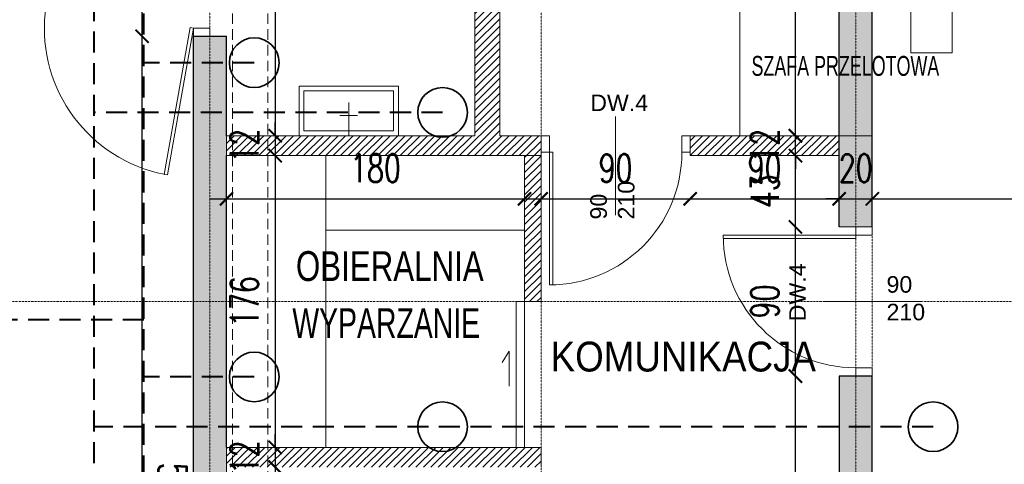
# Model space of a CAD drawing. Header units: millimetres. Extents: x -115268 to 140687, y -37779 to 24471.
# Tile 272 of 311: x 53176 to 53770, y 16337 to 16605. Entities that reach past the tile are written whole.
import ezdxf
from ezdxf.enums import TextEntityAlignment as Align

# ---------------------------------------------------------------- set-up
doc = ezdxf.new("R2010")
doc.units = ezdxf.units.MM
doc.header["$PDMODE"] = 2
doc.header["$PDSIZE"] = 1
for name, pattern in [('AUSGEZOGEN', [0]), ('DASHDOT', [1, 0.5, -0.25, 0, -0.25]), ('DASHED', [19.05, 12.7, -6.35])]:
    doc.linetypes.add(name, pattern=pattern)
doc.layers.get('0').update_dxf_attribs({"lineweight": 9})
for name, color, linetype, lineweight in [('A opis', 1, 'Continuous', 13), ('A stolarka', 4, 'Continuous', 9), ('A wyp ruchome', 253, 'Continuous', 9), ('A_HATCH', 8, 'Continuous', 9), ('A_KONSTRUKCJA', 3, 'Continuous', 25), ('A_OSIE', 1, 'DASHDOT', 9), ('A_PRZERYW', 8, 'DASHED', 9), ('\x9dciany', 7, 'Continuous', 9)]:
    doc.layers.add(name, color=color, linetype=linetype, lineweight=lineweight)
doc.layers.add('A_WYMIAR', color=253, linetype='Continuous', lineweight=5, transparency=0.2)
doc.styles.add('Arial', font='arial.ttf')
doc.styles.add('Arial CE', font='arial.ttf')
doc.styles.add('romans 1-100', font='romans.shx', dxfattribs={"width": 0.7, "height": 17})
doc.dimstyles.new('___SKALA_1_100', dxfattribs={"dimscale": 10, "dimtxt": 17, "dimasz": 0.8, "dimexe": 2, "dimexo": 2, "dimgap": 1, "dimtad": 1, "dimdec": 4, "dimrnd": 0.5, "dimdsep": 46, "dimtxsty": 'romans 1-100', "dimblk": 'ARCHTICK', "dimcen": 0.1, "dimdle": 1, "dimse1": 1, "dimse2": 1, "dimadec": 0, "dimazin": 0, "dimtfac": 1, "dimtdec": 4, "dimtix": 1, "dimtmove": 0, "dimatfit": 3, "dimldrblk": 'ARCHTICK', "dimfxl": 6, "dimfxlon": 1, "dimtolj": 1, "dimarcsym": 0})
pattern_1 = [(45, (-510.266, 22667.5864), (-4.49012806, 4.49012806), []), (45, (-505.7756, 22667.5864), (-4.49012806, 4.49012806), [3.175, -1.5875])]

# ---------------------------------------------------------------- blocks, each defined once
blk = doc.blocks.new('AnonymMegaMac_nNn024')
at = {"layer": 'A stolarka', "color": 3, "linetype": 'AUSGEZOGEN', "lineweight": 0}
blk.add_line((39490.27, -8617.11), (39490.27, -8602.11), dxfattribs=at)
at = {"layer": 'A stolarka', "color": 7, "linetype": 'AUSGEZOGEN', "lineweight": 0}
for points in [[(39445.27, -8604.61), (39450.27, -8604.61), (39450.27, -8614.61), (39445.27, -8614.61)], [(39530.27, -8604.61), (39535.27, -8604.61), (39535.27, -8614.61), (39530.27, -8614.61)], [(39450.27, -8614.61), (39452.27, -8614.61), (39452.27, -8694.61), (39450.27, -8694.61)]]:
    blk.add_lwpolyline(points, close=True, dxfattribs=at)
at = {"layer": 'A stolarka', "color": 8, "linetype": 'AUSGEZOGEN', "lineweight": 0}
blk.add_arc((39450.27, -8614.61), 80, 270, 0, dxfattribs=at)
blk = doc.blocks.new('AnonymMegaMac_nNn025')
at = {"layer": 'A stolarka', "color": 3, "linetype": 'AUSGEZOGEN', "lineweight": 0}
blk.add_line((39632.77, -8704.61), (39647.77, -8704.61), dxfattribs=at)
at = {"layer": 'A stolarka', "color": 7, "linetype": 'AUSGEZOGEN', "lineweight": 0}
for points in [[(39645.27, -8659.61), (39645.27, -8664.61), (39635.27, -8664.61), (39635.27, -8659.61)], [(39635.27, -8664.61), (39635.27, -8666.61), (39555.27, -8666.61), (39555.27, -8664.61)], [(39645.27, -8744.61), (39645.27, -8749.61), (39635.27, -8749.61), (39635.27, -8744.61)]]:
    blk.add_lwpolyline(points, close=True, dxfattribs=at)
at = {"layer": 'A stolarka', "color": 8, "linetype": 'AUSGEZOGEN', "lineweight": 0}
blk.add_arc((39635.27, -8664.61), 80, 180, 270, dxfattribs=at)
blk = doc.blocks.new('AnonymMegaMac_nNn060')
at = {"layer": 'A stolarka', "color": 3, "linetype": 'AUSGEZOGEN', "lineweight": 0}
blk.add_line((39232.77, -8494.61), (39247.77, -8494.61), dxfattribs=at)
at = {"layer": 'A stolarka', "color": 7, "linetype": 'AUSGEZOGEN', "lineweight": 0}
for points in [[(39245.27, -8449.61), (39245.27, -8444.61), (39235.27, -8444.61), (39235.27, -8449.61)], [(39235.27, -8539.61), (39233.3, -8539.26), (39217.67, -8627.9), (39219.64, -8628.24)], [(39245.27, -8544.61), (39245.27, -8539.61), (39235.27, -8539.61), (39235.27, -8544.61)]]:
    blk.add_lwpolyline(points, close=True, dxfattribs=at)
at = {"layer": 'A stolarka', "color": 8, "linetype": 'AUSGEZOGEN', "lineweight": 0}
blk.add_arc((39235.27, -8539.61), 90, 90, 258.72666, dxfattribs=at)
blk = doc.blocks.new('bateria_nNn062')
at = {"layer": 'A wyp ruchome', "color": 8, "linetype": 'AUSGEZOGEN', "lineweight": 0}
for points in [[(39329.06, -8604.61), (39329.06, -8584.61)], [(39323.67, -8592.3), (39334.44, -8592.3)]]:
    blk.add_lwpolyline(points, dxfattribs=at)
blk = doc.blocks.new('bateria1_nNn061')
blk.add_blockref('bateria_nNn062', (0, 0))
blk = doc.blocks.new('_ArchTick')
at = {"color": 0, "linetype": 'ByBlock', "const_width": 0.15}
blk.add_lwpolyline([(-0.5, -0.5), (0.5, 0.5)], dxfattribs=at)
blk = doc.blocks.new('*D933')
at = {"layer": 'A_WYMIAR', "color": 0, "lineweight": -2, "transparency": 16777216}
blk.add_line((51670.47, 15538.3), (54060.47, 15538.3), dxfattribs=at)
at = {"layer": 'Defpoints', "color": 0, "transparency": 16777216}
for p in [(51680.47, 18229.55), (54050.47, 16629.55), (54050.47, 15538.3)]:
    blk.add_point(p, dxfattribs=at)
at = {"layer": 'A_WYMIAR', "color": 0, "lineweight": -2, "transparency": 16777216, "xscale": 8, "yscale": 8, "zscale": 8, "rotation": 180}
blk.add_blockref('_ArchTick', (51680.47, 15538.3), dxfattribs=at)
at = {"layer": 'A_WYMIAR', "color": 0, "lineweight": -2, "transparency": 16777216, "xscale": 8, "yscale": 8, "zscale": 8}
blk.add_blockref('_ArchTick', (54050.47, 15538.3), dxfattribs=at)
at = {"layer": 'A_WYMIAR', "color": 0, "transparency": 16777216, "insert": (52865.47, 15556.8), "char_height": 17, "attachment_point": 5, "style": 'romans 1-100'}
blk.add_mtext('\\A1;2370', dxfattribs=at)
blk = doc.blocks.new('*D1006')
at = {"layer": 'A_WYMIAR', "color": 0, "lineweight": -2, "transparency": 16777216}
blk.add_line((53329.9, 16845.24), (53329.9, 16525.24), dxfattribs=at)
at = {"layer": 'Defpoints', "color": 0, "transparency": 16777216}
for p in [(53329.84, 16835.24), (53329.84, 16535.24), (53329.9, 16535.24)]:
    blk.add_point(p, dxfattribs=at)
at = {"layer": 'A_WYMIAR', "color": 0, "lineweight": -2, "transparency": 16777216, "xscale": 8, "yscale": 8, "zscale": 8}
for p, rotation in [((53329.9, 16835.24), 90), ((53329.9, 16535.24), 270)]:
    blk.add_blockref('_ArchTick', p, dxfattribs=dict(at, rotation=rotation))
at = {"layer": 'A_WYMIAR', "color": 0, "transparency": 16777216, "insert": (53311.4, 16685.24), "char_height": 17, "attachment_point": 5, "rotation": 90, "style": 'romans 1-100'}
blk.add_mtext('\\A1;300', dxfattribs=at)
blk = doc.blocks.new('*D1007')
at = {"layer": 'A_WYMIAR', "color": 0, "lineweight": -2, "transparency": 16777216}
for p, q in [((53329.9, 16535.24), (53329.9, 16543.24)), ((53329.9, 16535.24), (53329.9, 16523.24)), ((53329.9, 16523.24), (53329.9, 16515.24))]:
    blk.add_line(p, q, dxfattribs=at)
at = {"layer": 'Defpoints', "color": 0, "transparency": 16777216}
for p in [(53329.84, 16535.24), (53329.84, 16523.24), (53329.9, 16523.24)]:
    blk.add_point(p, dxfattribs=at)
at = {"layer": 'A_WYMIAR', "color": 0, "lineweight": -2, "transparency": 16777216, "xscale": 8, "yscale": 8, "zscale": 8}
for p, rotation in [((53329.9, 16535.24), 270), ((53329.9, 16523.24), 90)]:
    blk.add_blockref('_ArchTick', p, dxfattribs=dict(at, rotation=rotation))
at = {"layer": 'A_WYMIAR', "color": 0, "transparency": 16777216, "insert": (53311.4, 16529.24), "char_height": 17, "attachment_point": 5, "rotation": 90, "style": 'romans 1-100'}
blk.add_mtext('\\A1;12', dxfattribs=at)
blk = doc.blocks.new('*D1008')
at = {"layer": 'A_WYMIAR', "color": 0, "lineweight": -2, "transparency": 16777216}
blk.add_line((53329.9, 16533.24), (53329.9, 16337.24), dxfattribs=at)
at = {"layer": 'Defpoints', "color": 0, "transparency": 16777216}
for p in [(53329.84, 16523.24), (53329.84, 16347.24), (53329.9, 16347.24)]:
    blk.add_point(p, dxfattribs=at)
at = {"layer": 'A_WYMIAR', "color": 0, "lineweight": -2, "transparency": 16777216, "xscale": 8, "yscale": 8, "zscale": 8}
for p, rotation in [((53329.9, 16523.24), 90), ((53329.9, 16347.24), 270)]:
    blk.add_blockref('_ArchTick', p, dxfattribs=dict(at, rotation=rotation))
at = {"layer": 'A_WYMIAR', "color": 0, "transparency": 16777216, "insert": (53311.4, 16435.24), "char_height": 17, "attachment_point": 5, "rotation": 90, "style": 'romans 1-100'}
blk.add_mtext('\\A1;176', dxfattribs=at)
blk = doc.blocks.new('*D1009')
at = {"layer": 'A_WYMIAR', "color": 0, "lineweight": -2, "transparency": 16777216}
for p, q in [((53329.9, 16347.24), (53329.9, 16355.24)), ((53329.9, 16347.24), (53329.9, 16335.24)), ((53329.9, 16335.24), (53329.9, 16327.24))]:
    blk.add_line(p, q, dxfattribs=at)
at = {"layer": 'Defpoints', "color": 0, "transparency": 16777216}
for p in [(53329.84, 16347.24), (53329.84, 16335.24), (53329.9, 16335.24)]:
    blk.add_point(p, dxfattribs=at)
at = {"layer": 'A_WYMIAR', "color": 0, "lineweight": -2, "transparency": 16777216, "xscale": 8, "yscale": 8, "zscale": 8}
for p, rotation in [((53329.9, 16347.24), 270), ((53329.9, 16335.24), 90)]:
    blk.add_blockref('_ArchTick', p, dxfattribs=dict(at, rotation=rotation))
at = {"layer": 'A_WYMIAR', "color": 0, "transparency": 16777216, "insert": (53311.4, 16341.24), "char_height": 17, "attachment_point": 5, "rotation": 90, "style": 'romans 1-100'}
blk.add_mtext('\\A1;12', dxfattribs=at)
blk = doc.blocks.new('*D1010')
at = {"layer": 'A_WYMIAR', "color": 0, "lineweight": -2, "transparency": 16777216}
blk.add_line((53329.9, 16345.24), (53329.9, 16065.24), dxfattribs=at)
at = {"layer": 'Defpoints', "color": 0, "transparency": 16777216}
for p in [(53329.84, 16335.24), (53325.47, 16075.24), (53329.9, 16075.24)]:
    blk.add_point(p, dxfattribs=at)
at = {"layer": 'A_WYMIAR', "color": 0, "lineweight": -2, "transparency": 16777216, "xscale": 8, "yscale": 8, "zscale": 8}
for p, rotation in [((53329.9, 16335.24), 90), ((53329.9, 16075.24), 270)]:
    blk.add_blockref('_ArchTick', p, dxfattribs=dict(at, rotation=rotation))
at = {"layer": 'A_WYMIAR', "color": 0, "transparency": 16777216, "insert": (53311.4, 16205.24), "char_height": 17, "attachment_point": 5, "rotation": 90, "style": 'romans 1-100'}
blk.add_mtext('\\A1;260', dxfattribs=at)
blk = doc.blocks.new('*D1099')
at = {"layer": 'A_WYMIAR', "color": 0, "lineweight": -2, "transparency": 16777216}
blk.add_line((53290.47, 16497.18), (53490.47, 16497.18), dxfattribs=at)
at = {"layer": 'Defpoints', "color": 0, "transparency": 16777216}
for p in [(53300.47, 16497.18), (53480.47, 16497.18), (53480.47, 16497.18)]:
    blk.add_point(p, dxfattribs=at)
at = {"layer": 'A_WYMIAR', "color": 0, "lineweight": -2, "transparency": 16777216, "xscale": 8, "yscale": 8, "zscale": 8, "rotation": 180}
blk.add_blockref('_ArchTick', (53300.47, 16497.18), dxfattribs=at)
at = {"layer": 'A_WYMIAR', "color": 0, "lineweight": -2, "transparency": 16777216, "xscale": 8, "yscale": 8, "zscale": 8}
blk.add_blockref('_ArchTick', (53480.47, 16497.18), dxfattribs=at)
at = {"layer": 'A_WYMIAR', "color": 0, "transparency": 16777216, "insert": (53390.47, 16515.68), "char_height": 17, "attachment_point": 5, "style": 'romans 1-100'}
blk.add_mtext('\\A1;180', dxfattribs=at)
blk = doc.blocks.new('*D1100')
at = {"layer": 'A_WYMIAR', "color": 0, "lineweight": -2, "transparency": 16777216}
blk.add_line((53480.47, 16497.18), (53590.47, 16497.18), dxfattribs=at)
at = {"layer": 'Defpoints', "color": 0, "transparency": 16777216}
for p in [(53580.47, 16523.24), (53490.47, 16497.18), (53580.47, 16497.18)]:
    blk.add_point(p, dxfattribs=at)
at = {"layer": 'A_WYMIAR', "color": 0, "lineweight": -2, "transparency": 16777216, "xscale": 8, "yscale": 8, "zscale": 8, "rotation": 180}
blk.add_blockref('_ArchTick', (53490.47, 16497.18), dxfattribs=at)
at = {"layer": 'A_WYMIAR', "color": 0, "lineweight": -2, "transparency": 16777216, "xscale": 8, "yscale": 8, "zscale": 8}
blk.add_blockref('_ArchTick', (53580.47, 16497.18), dxfattribs=at)
at = {"layer": 'A_WYMIAR', "color": 0, "transparency": 16777216, "insert": (53535.47, 16515.68), "char_height": 17, "attachment_point": 5, "style": 'romans 1-100'}
blk.add_mtext('\\A1;90', dxfattribs=at)
blk = doc.blocks.new('*D1101')
at = {"layer": 'A_WYMIAR', "color": 0, "lineweight": -2, "transparency": 16777216}
blk.add_line((53570.47, 16497.18), (53680.47, 16497.18), dxfattribs=at)
at = {"layer": 'Defpoints', "color": 0, "transparency": 16777216}
for p in [(53580.47, 16523.24), (53670.47, 16523.24), (53670.47, 16497.18)]:
    blk.add_point(p, dxfattribs=at)
at = {"layer": 'A_WYMIAR', "color": 0, "lineweight": -2, "transparency": 16777216, "xscale": 8, "yscale": 8, "zscale": 8, "rotation": 180}
blk.add_blockref('_ArchTick', (53580.47, 16497.18), dxfattribs=at)
at = {"layer": 'A_WYMIAR', "color": 0, "lineweight": -2, "transparency": 16777216, "xscale": 8, "yscale": 8, "zscale": 8}
blk.add_blockref('_ArchTick', (53670.47, 16497.18), dxfattribs=at)
at = {"layer": 'A_WYMIAR', "color": 0, "transparency": 16777216, "insert": (53625.47, 16515.68), "char_height": 17, "attachment_point": 5, "style": 'romans 1-100'}
blk.add_mtext('\\A1;90', dxfattribs=at)
blk = doc.blocks.new('*D1102')
at = {"layer": 'A_WYMIAR', "color": 0, "lineweight": -2, "transparency": 16777216}
for p, q in [((53670.47, 16497.18), (53662.47, 16497.18)), ((53670.47, 16497.18), (53690.47, 16497.18)), ((53690.47, 16497.18), (53698.47, 16497.18))]:
    blk.add_line(p, q, dxfattribs=at)
at = {"layer": 'Defpoints', "color": 0, "transparency": 16777216}
for p in [(53670.47, 16523.24), (53690.47, 16497.18), (53690.47, 16480.24)]:
    blk.add_point(p, dxfattribs=at)
at = {"layer": 'A_WYMIAR', "color": 0, "lineweight": -2, "transparency": 16777216, "xscale": 8, "yscale": 8, "zscale": 8}
blk.add_blockref('_ArchTick', (53670.47, 16497.18), dxfattribs=at)
at = {"layer": 'A_WYMIAR', "color": 0, "lineweight": -2, "transparency": 16777216, "xscale": 8, "yscale": 8, "zscale": 8, "rotation": 180}
blk.add_blockref('_ArchTick', (53690.47, 16497.18), dxfattribs=at)
at = {"layer": 'A_WYMIAR', "color": 0, "transparency": 16777216, "insert": (53680.47, 16515.68), "char_height": 17, "attachment_point": 5, "style": 'romans 1-100'}
blk.add_mtext('\\A1;20', dxfattribs=at)
blk = doc.blocks.new('*D1103')
at = {"layer": 'A_WYMIAR', "color": 0, "lineweight": -2, "transparency": 16777216}
blk.add_line((53680.47, 16497.18), (54010.47, 16497.18), dxfattribs=at)
at = {"layer": 'Defpoints', "color": 0, "transparency": 16777216}
for p in [(54000.47, 16497.18), (53690.47, 16480.24), (54000.47, 16475.24)]:
    blk.add_point(p, dxfattribs=at)
at = {"layer": 'A_WYMIAR', "color": 0, "lineweight": -2, "transparency": 16777216, "xscale": 8, "yscale": 8, "zscale": 8, "rotation": 180}
blk.add_blockref('_ArchTick', (53690.47, 16497.18), dxfattribs=at)
at = {"layer": 'A_WYMIAR', "color": 0, "lineweight": -2, "transparency": 16777216, "xscale": 8, "yscale": 8, "zscale": 8}
blk.add_blockref('_ArchTick', (54000.47, 16497.18), dxfattribs=at)
at = {"layer": 'A_WYMIAR', "color": 0, "transparency": 16777216, "insert": (53845.47, 16515.68), "char_height": 17, "attachment_point": 5, "style": 'romans 1-100'}
blk.add_mtext('\\A1;310', dxfattribs=at)
blk = doc.blocks.new('*D1106')
at = {"layer": 'A_WYMIAR', "color": 0, "lineweight": -2, "transparency": 16777216}
blk.add_line((53644.09, 16225.24), (53644.09, 16400.24), dxfattribs=at)
at = {"layer": 'Defpoints', "color": 0, "transparency": 16777216}
for p in [(53644.09, 16390.24), (53670.47, 16390.24), (53665.47, 16235.24)]:
    blk.add_point(p, dxfattribs=at)
at = {"layer": 'A_WYMIAR', "color": 0, "lineweight": -2, "transparency": 16777216, "xscale": 8, "yscale": 8, "zscale": 8}
for p, rotation in [((53644.09, 16390.24), 90), ((53644.09, 16235.24), 270)]:
    blk.add_blockref('_ArchTick', p, dxfattribs=dict(at, rotation=rotation))
at = {"layer": 'A_WYMIAR', "color": 0, "transparency": 16777216, "insert": (53625.59, 16312.74), "char_height": 17, "attachment_point": 5, "rotation": 90, "style": 'romans 1-100'}
blk.add_mtext('\\A1;155', dxfattribs=at)
blk = doc.blocks.new('*D1107')
at = {"layer": 'A_WYMIAR', "color": 0, "lineweight": -2, "transparency": 16777216}
blk.add_line((53644.09, 16380.24), (53644.09, 16490.24), dxfattribs=at)
at = {"layer": 'Defpoints', "color": 0, "transparency": 16777216}
for p in [(53644.09, 16480.24), (53670.47, 16480.24), (53670.47, 16390.24)]:
    blk.add_point(p, dxfattribs=at)
at = {"layer": 'A_WYMIAR', "color": 0, "lineweight": -2, "transparency": 16777216, "xscale": 8, "yscale": 8, "zscale": 8}
for p, rotation in [((53644.09, 16480.24), 90), ((53644.09, 16390.24), 270)]:
    blk.add_blockref('_ArchTick', p, dxfattribs=dict(at, rotation=rotation))
at = {"layer": 'A_WYMIAR', "color": 0, "transparency": 16777216, "insert": (53625.59, 16435.24), "char_height": 17, "attachment_point": 5, "rotation": 90, "style": 'romans 1-100'}
blk.add_mtext('\\A1;90', dxfattribs=at)
blk = doc.blocks.new('*D1108')
at = {"layer": 'A_WYMIAR', "color": 0, "lineweight": -2, "transparency": 16777216}
blk.add_line((53644.09, 16470.24), (53644.09, 16533.24), dxfattribs=at)
at = {"layer": 'Defpoints', "color": 0, "transparency": 16777216}
for p in [(53644.09, 16523.24), (53670.47, 16523.24), (53670.47, 16480.24)]:
    blk.add_point(p, dxfattribs=at)
at = {"layer": 'A_WYMIAR', "color": 0, "lineweight": -2, "transparency": 16777216, "xscale": 8, "yscale": 8, "zscale": 8}
for p, rotation in [((53644.09, 16523.24), 90), ((53644.09, 16480.24), 270)]:
    blk.add_blockref('_ArchTick', p, dxfattribs=dict(at, rotation=rotation))
at = {"layer": 'A_WYMIAR', "color": 0, "transparency": 16777216, "insert": (53625.59, 16501.74), "char_height": 17, "attachment_point": 5, "rotation": 90, "style": 'romans 1-100'}
blk.add_mtext('\\A1;43', dxfattribs=at)
blk = doc.blocks.new('*D1109')
at = {"layer": 'A_WYMIAR', "color": 0, "lineweight": -2, "transparency": 16777216}
for p, q in [((53644.09, 16535.24), (53644.09, 16543.24)), ((53644.09, 16523.24), (53644.09, 16535.24)), ((53644.09, 16523.24), (53644.09, 16515.24))]:
    blk.add_line(p, q, dxfattribs=at)
at = {"layer": 'Defpoints', "color": 0, "transparency": 16777216}
for p in [(53644.09, 16535.24), (53670.47, 16535.24), (53670.47, 16523.24)]:
    blk.add_point(p, dxfattribs=at)
at = {"layer": 'A_WYMIAR', "color": 0, "lineweight": -2, "transparency": 16777216, "xscale": 8, "yscale": 8, "zscale": 8}
for p, rotation in [((53644.09, 16535.24), 270), ((53644.09, 16523.24), 90)]:
    blk.add_blockref('_ArchTick', p, dxfattribs=dict(at, rotation=rotation))
at = {"layer": 'A_WYMIAR', "color": 0, "transparency": 16777216, "insert": (53625.59, 16529.24), "char_height": 17, "attachment_point": 5, "rotation": 90, "style": 'romans 1-100'}
blk.add_mtext('\\A1;12', dxfattribs=at)
blk = doc.blocks.new('*D1110')
at = {"layer": 'A_WYMIAR', "color": 0, "lineweight": -2, "transparency": 16777216}
blk.add_line((53644.09, 16525.24), (53644.09, 16825.24), dxfattribs=at)
at = {"layer": 'Defpoints', "color": 0, "transparency": 16777216}
for p in [(53644.09, 16815.24), (53670.47, 16815.24), (53670.47, 16535.24)]:
    blk.add_point(p, dxfattribs=at)
at = {"layer": 'A_WYMIAR', "color": 0, "lineweight": -2, "transparency": 16777216, "xscale": 8, "yscale": 8, "zscale": 8}
for p, rotation in [((53644.09, 16815.24), 90), ((53644.09, 16535.24), 270)]:
    blk.add_blockref('_ArchTick', p, dxfattribs=dict(at, rotation=rotation))
at = {"layer": 'A_WYMIAR', "color": 0, "transparency": 16777216, "insert": (53625.59, 16675.24), "char_height": 17, "attachment_point": 5, "rotation": 90, "style": 'romans 1-100'}
blk.add_mtext('\\A1;280', dxfattribs=at)
blk = doc.blocks.new('*D1184')
at = {"layer": 'A_WYMIAR', "color": 0, "lineweight": -2, "ltscale": 0.5, "transparency": 16777216}
blk.add_line((53249.47, 16040.24), (53249.47, 16605.24), dxfattribs=at)
at = {"layer": 'Defpoints', "color": 0, "ltscale": 0.5, "transparency": 16777216}
for p in [(53249.47, 16595.24), (53280.47, 16595.24), (53280.47, 16050.24)]:
    blk.add_point(p, dxfattribs=at)
at = {"layer": 'A_WYMIAR', "color": 0, "lineweight": -2, "ltscale": 0.5, "transparency": 16777216, "xscale": 8, "yscale": 8, "zscale": 8}
for p, rotation in [((53249.47, 16595.24), 89.99999999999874), ((53249.47, 16050.24), 269.9999999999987)]:
    blk.add_blockref('_ArchTick', p, dxfattribs=dict(at, rotation=rotation))
at = {"layer": 'A_WYMIAR', "color": 0, "ltscale": 0.5, "transparency": 16777216, "insert": (53267.97, 16322.74), "char_height": 17, "attachment_point": 5, "rotation": 270, "style": 'romans 1-100'}
blk.add_mtext('\\A1;545', dxfattribs=at)
blk = doc.blocks.new('*D1185')
at = {"layer": 'A_WYMIAR', "color": 0, "lineweight": -2, "ltscale": 0.5, "transparency": 16777216}
blk.add_line((53249.47, 16585.24), (53249.47, 16705.24), dxfattribs=at)
at = {"layer": 'Defpoints', "color": 0, "ltscale": 0.5, "transparency": 16777216}
for p in [(53249.47, 16695.24), (53280.47, 16695.24), (53280.47, 16595.24)]:
    blk.add_point(p, dxfattribs=at)
at = {"layer": 'A_WYMIAR', "color": 0, "lineweight": -2, "ltscale": 0.5, "transparency": 16777216, "xscale": 8, "yscale": 8, "zscale": 8}
for p, rotation in [((53249.47, 16695.24), 89.99999999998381), ((53249.47, 16595.24), 269.9999999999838)]:
    blk.add_blockref('_ArchTick', p, dxfattribs=dict(at, rotation=rotation))
at = {"layer": 'A_WYMIAR', "color": 0, "ltscale": 0.5, "transparency": 16777216, "insert": (53267.97, 16645.24), "char_height": 17, "attachment_point": 5, "rotation": 270, "style": 'romans 1-100'}
blk.add_mtext('\\A1;100', dxfattribs=at)

msp = doc.modelspace()

# ---------------------------------------------------------------- hatches: boundary and pattern name
at = {"layer": 'A_HATCH', "true_color": 0x636466, "transparency": 33554687}
h = msp.add_hatch(dxfattribs=at)
h.set_pattern_fill('ANSI33', color=251)
h.set_pattern_definition(pattern_1)
h.paths.add_polyline_path([(53100.46936, 16652.12569), (53080.46936, 16652.12569), (53080.46936, 16235.24137), (53100.46936, 16235.24137)])
h.paths.add_polyline_path([(53100.46936, 16995.24137), (53080.46936, 16995.24137), (53080.46936, 16855.24137), (52700.46936, 16855.24137), (52700.46936, 16995.24137), (52680.46936, 16995.24137), (52680.46936, 16752.12569), (52700.46936, 16752.12569), (52700.46936, 16835.24137), (53080.46936, 16835.24137), (53080.46936, 16752.12569), (53100.46936, 16752.12569)])
h.paths.add_polyline_path([(53100.46936, 17235.24137), (53080.46936, 17235.24137), (53080.46936, 17175.24137), (52700.46936, 17175.24137), (52700.46936, 17235.24137), (52680.46936, 17235.24137), (52680.46936, 17095.24137), (52700.46936, 17095.24137), (52700.46936, 17155.24137), (53080.46936, 17155.24137), (53080.46936, 17095.24137), (53100.46936, 17095.24137)])
h.paths.add_polyline_path([(53100.46936, 17735.24137), (53042.96936, 17735.24137), (53042.96936, 17715.24137), (53080.46936, 17715.24137), (53080.46936, 17335.24137), (53100.46936, 17335.24137)])
h.paths.add_polyline_path([(52942.96936, 17735.24137), (52837.96936, 17735.24137), (52837.96936, 17715.24137), (52942.96936, 17715.24137)])
h.paths.add_polyline_path([(52700.46936, 17715.24137), (52737.96936, 17715.24137), (52737.96936, 17735.24137), (52680.46936, 17735.24137), (52680.46936, 17335.24137), (52700.46936, 17335.24137)])
h.paths.add_polyline_path([(53465.46936, 16835.24137), (53300.46936, 16835.24137), (53300.46936, 17735.24137), (53280.46936, 17735.24137), (53280.46936, 16695.24137), (53290.46936, 16695.24137), (53300.46936, 16695.24137), (53300.46936, 16815.24137), (53465.46936, 16815.24137)])
h.paths.add_polyline_path([(53695.46936, 16835.24137), (53555.46936, 16835.24137), (53555.46936, 16815.24137), (53670.46936, 16815.24137), (53670.46936, 16635.24137), (53690.46936, 16635.24137), (53690.46936, 16815.24137), (53695.46936, 16815.24137)])
h.paths.add_polyline_path([(53690.46936, 16635.24137), (53670.46936, 16635.24137), (53670.46936, 16535.24137), (53690.46936, 16535.24137)])
h.paths.add_polyline_path([(53690.46936, 16535.24137), (53670.46936, 16535.24137), (53670.46936, 16480.24137), (53690.46936, 16480.24137)])
h.paths.add_polyline_path([(53940.46936, 16835.24137), (53790.46936, 16835.24137), (53790.46936, 16815.24137), (53940.46936, 16815.24137)])
h.paths.add_polyline_path([(54025.46936, 16835.24137), (53940.46936, 16835.24137), (53940.46936, 16815.24137), (54025.46936, 16815.24137)])
h.paths.add_polyline_path([(53790.46936, 16835.24137), (53785.46936, 16835.24137), (53785.46936, 16815.24137), (53790.46936, 16815.24137)])
h = msp.add_hatch(dxfattribs=at)
h.set_pattern_fill('ANSI31', color=251)
h.set_pattern_definition([(45, (-510.2657, 22667.5864), (-2.24506403, 2.24506403), [])])
h.paths.add_polyline_path([(53465.46936, 16815.24137), (53450.46936, 16815.24137), (53450.46936, 16535.24137), (53300.46936, 16535.24137), (53300.46936, 16523.24137), (53490.46936, 16523.24137), (53490.46936, 16535.24137), (53465.46936, 16535.24137)])
h.paths.add_polyline_path([(53490.46936, 16347.24137), (53300.46936, 16347.24137), (53300.46936, 16335.24137), (53490.46936, 16335.24137)])
h.paths.add_polyline_path([(53490.46936, 16523.24137), (53480.46936, 16523.24137), (53480.46936, 16435.24137), (53490.46936, 16435.24137)])
h.paths.add_polyline_path([(53670.46936, 16535.24137), (53580.46936, 16535.24137), (53580.46936, 16523.24137), (53670.46936, 16523.24137)])
h.paths.add_polyline_path([(53545.47048, 16223.24144), (53555.47048, 16223.24144), (53565.46936, 16223.24137), (53565.46936, 16235.24137), (53533.47048, 16235.24137), (53533.47048, 16075.24137), (53545.47048, 16075.24137)])
h.paths.add_polyline_path([(53433.47048, 16235.24137), (53425.46936, 16235.24137), (53425.46936, 16075.24137), (53431.46936, 16075.24137), (53431.46936, 16223.24137), (53433.47048, 16223.24137)])
h.paths.add_polyline_path([(54000.46936, 16235.24137), (53785.46936, 16235.24137), (53785.46936, 16223.24137), (54000.46936, 16223.24137)])
h.paths.add_polyline_path([(52725.46534, 16291.23455), (52700.46936, 16291.23455), (52700.46936, 16279.23417), (52725.46534, 16279.23417)])
h.paths.add_polyline_path([(52835.46534, 16291.23455), (52830.46534, 16291.23455), (52820.46534, 16291.23455), (52815.46534, 16291.23455), (52815.46534, 16279.23417), (52835.46534, 16279.23417)])
h.paths.add_polyline_path([(52965.46936, 16291.23455), (52925.46534, 16291.23455), (52925.46534, 16279.23417), (52965.46936, 16279.23417)])
h.paths.add_polyline_path([(53080.46936, 16291.23455), (53055.46936, 16291.23455), (53055.46936, 16279.23417), (53080.46936, 16279.23417)])
h.paths.add_polyline_path([(52960.46936, 16436.23673), (52950.46936, 16436.23665), (52950.46936, 16291.23455), (52960.46936, 16291.23455)])
h.paths.add_polyline_path([(53080.46936, 16463.23777), (52700.46936, 16463.23777), (52700.46936, 16451.23777), (53080.46936, 16451.23777)])
h.paths.add_polyline_path([(52960.46936, 16451.23777), (52950.46936, 16451.23777), (52950.46936, 16436.23665), (52960.46936, 16436.23673)])
h.paths.add_polyline_path([(52960.46936, 16478.23881), (52950.46936, 16478.23889), (52950.46936, 16463.23777), (52960.46936, 16463.23777)])
h.paths.add_polyline_path([(52960.46936, 16623.241), (52950.46936, 16623.241), (52950.46936, 16478.23889), (52960.46936, 16478.23881)])
h.paths.add_polyline_path([(52965.46936, 16635.24137), (52925.46534, 16635.24137), (52925.46534, 16623.241), (52965.46936, 16623.241)])
h.paths.add_polyline_path([(53080.46936, 16635.24137), (53055.46936, 16635.24137), (53055.46936, 16623.241), (53080.46936, 16623.241)])
h.paths.add_polyline_path([(52835.46534, 16635.24137), (52815.46534, 16635.24137), (52815.46534, 16623.241), (52820.46534, 16623.241), (52830.46534, 16623.241), (52835.46534, 16623.241)])
h.paths.add_polyline_path([(52725.46534, 16635.24137), (52700.46936, 16635.24137), (52700.46936, 16623.241), (52725.46534, 16623.241)])
h.paths.add_polyline_path([(52830.46534, 16623.241), (52820.46534, 16623.241), (52820.46534, 16478.24002), (52830.4602, 16478.23993), (52830.46534, 16478.24144)])
h.paths.add_polyline_path([(52830.46534, 16478.23993), (52820.46534, 16478.24002), (52820.46534, 16463.23777), (52830.46534, 16463.23777)])
h.paths.add_polyline_path([(52830.46534, 16451.23777), (52820.46534, 16451.23777), (52820.46534, 16291.2345), (52830.46534, 16291.23459)])
h = msp.add_hatch(dxfattribs=at)
h.set_pattern_fill('ANSI33', color=251)
h.set_pattern_definition(pattern_1)
h.paths.add_polyline_path([(53100.46936, 16135.24137), (53080.46936, 16135.24137), (53080.46936, 16075.24137), (53100.46936, 16075.24137)])
h.paths.add_polyline_path([(53300.46936, 16595.24137), (53280.46936, 16595.24137), (53280.46936, 16075.24137), (53300.46936, 16075.24137)])
h.paths.add_polyline_path([(53690.46936, 16390.24137), (53680.46936, 16390.24137), (53670.46936, 16390.24137), (53670.46936, 16075.24137), (53690.46936, 16075.24137)])

# ---------------------------------------------------------------- linework, layer by layer
for p, q in [((53465.46936, 16535.24137), (53465.46936, 16835.24137)), ((53450.46936, 16535.24137), (53450.46936, 16815.24137)), ((53300.46936, 16535.24137), (53450.46936, 16535.24137)), ((53465.46936, 16535.24137), (53490.46936, 16535.24137)), ((53490.46936, 16523.24137), (53490.46936, 16535.24137)), ((53300.46936, 16523.24137), (53490.46936, 16523.24137)), ((53670.46936, 16480.24137), (53690.46936, 16480.24137))]:
    msp.add_line(p, q)
at = {"layer": 'A opis', "color": 0, "ltscale": 0.5}
for p, q in [((53535.4854, 16487.31463), (53535.4854, 16546.81234)), ((53661.2868, 16435.24137), (53720.78451, 16435.24137))]:
    msp.add_line(p, q, dxfattribs=at)
at = {"layer": 'A stolarka'}
msp.add_lwpolyline([(53480.46936, 16435.24137), (53475.46936, 16435.24137), (53475.46936, 16347.24137), (53480.46936, 16347.24137)], close=True, dxfattribs=at)
at = {"layer": 'A wyp ruchome'}
msp.add_line((53610.46936, 16535.24137), (53610.46936, 16815.24137), dxfattribs=at)
for points in [[(53344.25914, 16565.24137), (53404.25914, 16565.24137), (53404.25914, 16535.24137), (53344.25914, 16535.24137)], [(53347.25914, 16562.24137), (53401.25914, 16562.24137), (53401.25914, 16538.24137), (53347.25914, 16538.24137)]]:
    msp.add_lwpolyline(points, close=True, dxfattribs=at)
for points in [[(53360.46936, 16523.24137), (53360.46936, 16347.24137)], [(53360.46936, 16478.24137), (53480.46936, 16478.24137)], [(53471.20955, 16384.23788), (53471.20955, 16405.19262), (53467.03356, 16398.41797)]]:
    msp.add_lwpolyline(points, dxfattribs=at)
at = {"layer": 'A_HATCH'}
msp.add_lwpolyline([(53646.24271, 16635.25045), (53738.69808, 16635.25045), (53738.69808, 16585.25045), (53718.69808, 16585.25045), (53713.69808, 16585.25045), (53713.69808, 16635.25045)], dxfattribs=at)
msp.add_lwpolyline([(53300.46936, 16075.24137), (53280.46936, 16075.24137), (53280.46936, 16595.24137), (53300.46936, 16595.24137)], close=True, dxfattribs=at)
at = {"layer": 'A_KONSTRUKCJA', "color": 5, "linetype": 'DASHED', "lineweight": 40}
for p, q in [((53250.46936, 16177.23777), (53250.46936, 17991.99282)), ((53317.23502, 16579.3227), (53250.46936, 16579.3227)), ((53250.46936, 16424.10157), (52778.60113, 16424.10157)), ((53317.23502, 16389.71901), (53250.46936, 16389.71901))]:
    msp.add_line(p, q, dxfattribs=at)
at = {"layer": 'A_KONSTRUKCJA', "color": 1, "linetype": 'DASHED', "lineweight": 40}
for p, q in [((53220.46936, 16147.23777), (53220.46936, 17961.99282)), ((53430.95701, 16549.3227), (53220.46936, 16549.3227)), ((53727.20987, 16359.71901), (53220.46936, 16359.71901))]:
    msp.add_line(p, q, dxfattribs=at)
at = {"layer": 'A_KONSTRUKCJA'}
for p, q in [((53670.46936, 16480.24137), (53670.46936, 16815.24137)), ((53690.46936, 16480.24137), (53690.46936, 16815.24137)), ((53280.46936, 16025.24137), (53280.46936, 16595.24137)), ((53280.46936, 16595.24137), (53300.46936, 16595.24137)), ((53300.46936, 16535.24137), (53300.46936, 16595.24137)), ((53300.46936, 16347.24137), (53300.46936, 16523.24137))]:
    msp.add_line(p, q, dxfattribs=at)
msp.add_lwpolyline([(53690.46936, 16390.24137), (53670.46936, 16390.24137), (53670.46936, 16075.24137), (53690.46936, 16075.24137)], close=True, dxfattribs=at)
at = {"layer": 'A_OSIE', "ltscale": 0.3}
for p, q in [((53680.46936, 18763.12205), (53680.46936, 15517.44578)), ((53290.46936, 18758.87768), (53290.46936, 15521.81567)), ((53490.46936, 18758.87768), (53490.46936, 15521.81567)), ((53690.46936, 18758.87768), (53690.46936, 15521.81567)), ((54341.80835, 16435.24137), (51440.84596, 16435.24137))]:
    msp.add_line(p, q, dxfattribs=at)
at = {"layer": 'A_PRZERYW', "ltscale": 0.5}
for points in [[(53304.07741, 16050.24137), (53304.07741, 18379.76174)], [(53325.46936, 16050.24137), (53324.95789, 18280.24137)]]:
    msp.add_lwpolyline(points, dxfattribs=at)
at = {"layer": 'A_WYMIAR', "color": 5, "lineweight": 35}
for centre in [(53317.23502, 16579.3227), (53317.23502, 16389.71901)]:
    msp.add_circle(centre, 15, dxfattribs=at)
at = {"layer": 'A_WYMIAR', "color": 1, "lineweight": 35}
for centre in [(53430.95701, 16549.3227), (53430.95701, 16359.71901), (53727.20987, 16359.71901)]:
    msp.add_circle(centre, 15, dxfattribs=at)
at = {"layer": '\x9dciany'}
for p in [(53300.46936, 16347.24137), (53490.46936, 16335.24137)]:
    msp.add_line(p, (53490.46936, 16347.24137), dxfattribs=at)
for points in [[(53670.46936, 16535.24137), (53580.46936, 16535.24137), (53580.46936, 16523.24137), (53670.46936, 16523.24137)], [(53670.46936, 16535.24137), (53690.46936, 16535.24137)], [(53490.46936, 16523.24137), (53490.46936, 16435.24137), (53480.46936, 16435.24137), (53480.46936, 16523.24137), (53480.46936, 16523.24137)]]:
    msp.add_lwpolyline(points, dxfattribs=at)

# ---------------------------------------------------------------- block references
msp.add_blockref('bateria1_nNn061', (14045.20271, 25139.85195))
at = {"layer": 'A stolarka'}
for name in ['AnonymMegaMac_nNn060', 'AnonymMegaMac_nNn024', 'AnonymMegaMac_nNn025']:
    msp.add_blockref(name, (14045.20271, 25139.85195), dxfattribs=at)

# ---------------------------------------------------------------- texts
at = {"layer": 'A_HATCH', "char_height": 10, "attachment_point": 1, "style": 'Arial'}
for s, width, heights, insert in [('DW.4', 473.6976626, [9.22219], (53520.16312, 16560.10979)), ('90\\P210', 89.6345912, [30.02254], (53699.08453, 16450.56364))]:
    msp.add_mtext_dynamic_manual_height_columns(s, width=width, gutter_width=1.25, heights=heights, dxfattribs=dict(at, insert=insert))
at = {"layer": 'A_HATCH', "char_height": 10, "attachment_point": 1, "rotation": 90, "style": 'Arial'}
for s, width, heights, insert in [('90\\P210', 89.6345912, [30.02254], (53520.16312, 16484.71821)), ('DW.4', 473.6976626, [9.22219], (53640.30423, 16423.3149))]:
    msp.add_mtext_dynamic_manual_height_columns(s, width=width, gutter_width=1.25, heights=heights, dxfattribs=dict(at, insert=insert))
at = {"layer": '\x9dciany', "color": 7, "linetype": 'Continuous', "lineweight": 35, "style": 'Arial CE'}
for s, height, width, p, p2 in [('SZAFA PRZELOTOWA', 12, 0.644089, (53617.53303, 16571.38889), (53730.93303, 16571.38889)), ('OBIERALNIA', 18, 0.751183, (53342.40159, 16447.60822), (53455.80159, 16447.60822)), ('WYPARZANIE', 18, 0.682062, (53340.23259, 16413.21407), (53453.63259, 16413.21407))]:
    msp.add_text(s, height=height, dxfattribs=dict(at, width=width)).set_placement(p, p2, align=Align.FIT)
at = {"layer": '\x9dciany', "color": 7, "linetype": 'Continuous', "lineweight": 35, "style": 'Arial CE', "width": 0.882045}
msp.add_text('KOMUNIKACJA', height=18, rotation=360, dxfattribs=at).set_placement((53496.24108, 16393.01983), (53656.48205, 16393.01983), align=Align.FIT)

# ---------------------------------------------------------------- dimensions: what is measured, and where the dimension line sits
at = {"layer": 'A_WYMIAR'}
for base, p1, p2, picture, middle in [((54050.46936, 15538.30232), (51680.46936, 18229.55474), (54050.46936, 16629.55474), '*D933', (52865.46936, 15556.80232)), ((53480.46936, 16497.18407), (53300.46936, 16497.18407), (53480.46936, 16497.18407), '*D1099', (53390.46936, 16515.68407))]:
    dim = msp.add_linear_dim(base=base, p1=p1, p2=p2, dimstyle='___SKALA_1_100', dxfattribs=at)
    dim.commit()
    dim.dimension.update_dxf_attribs({"geometry": picture, "text_midpoint": middle})
for base, p1, p2, picture, middle in [((53329.90417, 16535.24137), (53329.84404, 16835.24137), (53329.84404, 16535.24137), '*D1006', (53311.40417, 16685.24137)), ((53644.09193, 16815.24137), (53670.46936, 16535.24137), (53670.46936, 16815.24137), '*D1110', (53625.59193, 16675.24137)), ((53329.90417, 16523.24137), (53329.84404, 16535.24137), (53329.84404, 16523.24137), '*D1007', (53311.40417, 16529.24137)), ((53644.09193, 16535.24137), (53670.46936, 16523.24137), (53670.46936, 16535.24137), '*D1109', (53625.59193, 16529.24137)), ((53329.90417, 16347.24137), (53329.84404, 16523.24137), (53329.84404, 16347.24137), '*D1008', (53311.40417, 16435.24137)), ((53644.09193, 16523.24137), (53670.46936, 16480.24137), (53670.46936, 16523.24137), '*D1108', (53625.59193, 16501.74137)), ((53644.09193, 16480.24137), (53670.46936, 16390.24137), (53670.46936, 16480.24137), '*D1107', (53625.59193, 16435.24137)), ((53644.09193, 16390.24137), (53665.46936, 16235.24137), (53670.46936, 16390.24137), '*D1106', (53625.59193, 16312.74137)), ((53329.90417, 16335.24137), (53329.84404, 16347.24137), (53329.84404, 16335.24137), '*D1009', (53311.40417, 16341.24137)), ((53329.90417, 16075.24137), (53329.84404, 16335.24137), (53325.46936, 16075.24137), '*D1010', (53311.40417, 16205.24137))]:
    dim = msp.add_linear_dim(base=base, p1=p1, p2=p2, angle=90, dimstyle='___SKALA_1_100', override={"dimtmove": 1}, dxfattribs=at)
    dim.commit()
    dim.dimension.update_dxf_attribs({"geometry": picture, "text_midpoint": middle})
at = {"layer": 'A_WYMIAR', "ltscale": 0.5}
for p1, p2, picture, middle in [((53280.46936, 16595.24137), (53280.46936, 16695.24137), '*D1185', (53267.97351, 16645.24137)), ((53280.46936, 16050.24137), (53280.46936, 16595.24137), '*D1184', (53267.97351, 16322.74137))]:
    dim = msp.add_aligned_dim(p1=p1, p2=p2, distance=30.99585, dimstyle='___SKALA_1_100', dxfattribs=at)
    dim.commit()
    dim.dimension.update_dxf_attribs({"geometry": picture, "text_midpoint": middle})
at = {"layer": 'A_WYMIAR'}
for base, p1, p2, picture, middle in [((53580.46936, 16497.18407), (53490.46936, 16497.18407), (53580.46936, 16523.24137), '*D1100', (53535.46936, 16515.68407)), ((53670.46936, 16497.18407), (53580.46936, 16523.24137), (53670.46936, 16523.24137), '*D1101', (53625.46936, 16515.68407)), ((53690.46936, 16497.18407), (53670.46936, 16523.24137), (53690.46936, 16480.24137), '*D1102', (53680.46936, 16515.68407)), ((54000.46936, 16497.18407), (53690.46936, 16480.24137), (54000.46936, 16475.24137), '*D1103', (53845.46936, 16515.68407))]:
    dim = msp.add_linear_dim(base=base, p1=p1, p2=p2, dimstyle='___SKALA_1_100', override={"dimtmove": 1}, dxfattribs=at)
    dim.commit()
    dim.dimension.update_dxf_attribs({"geometry": picture, "text_midpoint": middle})

doc.saveas('drawing.dxf')
